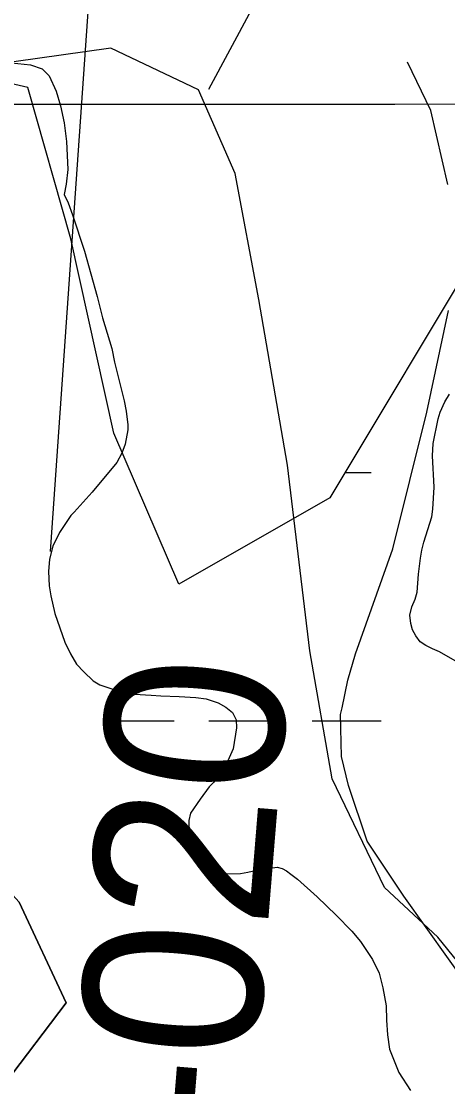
# Model space of a CAD drawing. Extents: x 3281947 to 3319794, y 715894 to 741249.
# Drawn here: x 3299892.8 to 3300090.8, y 726880.9 to 727375.8 of the extents above; entities that cross this region are included whole.
import ezdxf

# ---------------------------------------------------------------- set-up
doc = ezdxf.new("R2010")
doc.units = 0
for name, color, linetype in [('V-BORW-LINE', 7, 'Continuous'), ('V-GRID-MAJR', 7, 'Continuous'), ('V-RIVR-RANG', 7, 'Continuous'), ('V-RIVR-RANG-IDEN', 7, 'Continuous'), ('V-ROAD-CNTR', 7, 'Continuous'), ('V-SITE-VEGE', 7, 'Continuous'), ('V-TOPO-SHOR', 7, 'Continuous'), ('V-WETL-SWMP', 7, 'Continuous')]:
    doc.layers.add(name, color=color, linetype=linetype)

msp = doc.modelspace()

# ---------------------------------------------------------------- linework, layer by layer
at = {"layer": 'V-BORW-LINE'}
for points in [[(3299636.701, 727268.61), (3299640.108, 727235.582), (3299596.819, 727190.235), (3299564.842, 727139.005), (3299660.187, 727074.734), (3299649.574, 726999.41), (3299720.77, 726976.387), (3299798.634, 727021.912), (3299848.605, 727014.0260000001), (3299891.77, 726966.654), (3299913.665, 726919.828), (3299884.983, 726882.019), (3299771.313, 726940.255), (3299703.197, 726964.055), (3299577.128, 726977.4770000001), (3299434.776, 726997.904), (3299322.2290000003, 727024.692), (3299101.0270000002, 727058.504), (3299005.701, 727077.625)], [(3299005.701, 727077.625), (3299101.0270000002, 727058.504), (3299322.2290000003, 727024.692), (3299434.776, 726997.904), (3299577.128, 726977.4770000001), (3299703.197, 726964.055), (3299771.313, 726940.255), (3299884.983, 726882.019), (3299913.665, 726919.828), (3299891.77, 726966.654), (3299848.605, 727014.0260000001), (3299798.634, 727021.912), (3299720.77, 726976.387), (3299649.574, 726999.41), (3299660.187, 727074.734), (3299564.842, 727139.005), (3299596.819, 727190.235), (3299640.108, 727235.582), (3299639.747, 727259.473)]]:
    msp.add_lwpolyline(points, dxfattribs=at)
at = {"layer": 'V-GRID-MAJR'}
msp.add_spline([(3286082.416, 727332.685), (3291331.5, 727333.83), (3296580.583, 727335.738), (3301829.665, 727338.411), (3307078.748, 727341.846), (3312327.829, 727346.045), (3317576.91, 727351.008), (3317576.911, 727351.008)], degree=3, dxfattribs=at)
at = {"layer": 'V-RIVR-RANG'}
msp.add_line((3299906.4612, 727129.5454000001), (3299978.3812, 728167.0557), dxfattribs=at)
at = {"layer": 'V-ROAD-CNTR'}
for points in [[(3299979.919002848, 727344.3022843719), (3299999.7809631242, 727381.171210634), (3299980.707001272, 727429.8011133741), (3299941.5570795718, 727457.181058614), (3299880.277202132, 727462.79304739), (3299776.457409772, 727469.4950339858), (3299696.4625697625, 727474.6900235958), (3299623.37371594, 727471.3500302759), (3299557.6598473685, 727459.1430546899), (3299497.1719683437, 727432.8381073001), (3299425.3721119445, 727412.4171481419), (3299403.2061562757, 727408.1101567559), (3299361.97923873, 727431.7551094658), (3299309.642343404, 727466.3430402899), (3299263.305436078, 727491.9109891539), (3299189.08458452, 727487.9639970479), (3299107.308748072, 727470.935031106), (3299063.3798359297, 727464.2870444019)], [(3300118.740725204, 726910.2931523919), (3300086.239790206, 726950.270072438), (3300061.5698395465, 726973.4660260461), (3300037.159888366, 727023.8969251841), (3300026.853908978, 727083.3468062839), (3300016.4769297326, 727169.562633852), (3300003.143956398, 727246.6184797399), (3299992.175978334, 727305.1293627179), (3299975.101012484, 727344.0502848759), (3299934.457093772, 727363.346246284), (3299867.287228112, 727353.8552652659), (3299820.127322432, 727339.6482936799), (3299774.131414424, 727324.8993231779), (3299724.0835145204, 727319.3413342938), (3299663.76863515, 727311.1943505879), (3299623.680715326, 727302.8173673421), (3299583.100796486, 727291.554389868)], [(3300090.949, 727300.046), (3300083.0470000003, 727334.327), (3300072.132, 727356.833)], [(3300101.606, 726925.698), (3300070.528, 726969.425), (3300053.481, 726994.894), (3300044.8200000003, 727020.799), (3300041.52, 727034.343), (3300041.012, 727053.846), (3300041.895, 727056.9180000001), (3300044.406, 727069.724), (3300048.107, 727082.006), (3300065.308, 727130.7710000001), (3300081.1040000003, 727194.257), (3300091.278, 727241.547)]]:
    msp.add_lwpolyline(points, dxfattribs=at)
at = {"layer": 'V-SITE-VEGE'}
for points in [[(3299879.231, 727357.503), (3299897.056, 727355.557), (3299902.59, 727353.724), (3299905.734, 727350.523), (3299909.039, 727343.357), (3299910.96, 727336.599), (3299912.674, 727328.652), (3299913.784, 727319.92), (3299914.4620000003, 727307.028), (3299913.606, 727300.095), (3299912.771, 727295.346), (3299914.522, 727291.563), (3299916.654, 727285.993), (3299922.251, 727269.09)], [(3299922.251, 727269.09), (3299928.008, 727248.025), (3299930.4960000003, 727238.09), (3299934.928, 727223.774), (3299936.058, 727217.419), (3299940.6580000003, 727199.536), (3299941.6040000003, 727194.769), (3299942.342, 727188.42), (3299942.319, 727186.04), (3299941.0700000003, 727179.31), (3299939.446, 727175.161), (3299937.2260000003, 727170.819), (3299925.8000000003, 727157.044), (3299917.393, 727147.802), (3299915.791, 727146.231), (3299910.5670000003, 727138.348), (3299907.536, 727132.03), (3299905.893, 727125.9), (3299905.447, 727120.154), (3299905.785, 727113.608), (3299906.534, 727108.845), (3299908.443, 727100.698), (3299913.082, 727087.373), (3299915.609, 727081.997), (3299918.542, 727077.213), (3299921.878, 727073.613), (3299926.203, 727069.4130000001), (3299929.359, 727067.6), (3299935.88, 727065.362), (3299940.625, 727064.129), (3299945.379, 727063.2930000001), (3299953.106, 727062.826), (3299957.663, 727062.39), (3299966.182, 727062.113), (3299973.912, 727061.649), (3299978.665, 727061.012), (3299984.199, 727059.177), (3299987.75, 727057.161), (3299990.9, 727054.755), (3299992.6550000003, 727051.37), (3299992.819, 727047.599), (3299991.146, 727037.902), (3299988.106, 727030.7930000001), (3299982.0810000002, 727022.122), (3299980.078, 727020.156), (3299975.867, 727014.446), (3299971.448, 727007.944), (3299970.623, 727004.581), (3299970.7660000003, 726998.433), (3299971.145, 726996.446), (3299973.475, 726991.072), (3299975.628, 726987.882), (3299977.981, 726984.887), (3299981.917, 726981.879), (3299984.879, 726980.464), (3299987.846, 726979.841), (3299994.588, 726979.976), (3299997.965, 726980.546), (3300002.1350000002, 726981.5), (3300011.664, 726982.801), (3300014.038, 726982.186), (3300016.0100000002, 726981.174), (3300017.98, 726979.571), (3300021.132, 726977.361), (3300030.18, 726969.155), (3300039.022, 726960.547), (3300046.29, 726953.148), (3300050.411, 726948.351), (3300055.887, 726939.975), (3300059.002, 726933.603), (3300060.724, 726926.8470000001), (3300062.234, 726918.508), (3300062.373, 726911.7660000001), (3300062.907, 726905.02), (3300063.8370000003, 726898.2710000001), (3300068.103, 726887.5260000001), (3300073.58, 726879.149)]]:
    msp.add_lwpolyline(points, dxfattribs=at)
at = {"layer": 'V-TOPO-SHOR'}
msp.add_lwpolyline([(3300101.531, 727074.563), (3300087.117, 727082.933), (3300083.805, 727084.2930000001), (3300080.762, 727085.782), (3300078.12, 727087.533), (3300076.019, 727090.345), (3300074.5810000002, 727093.149), (3300073.678, 727096.082), (3300073.313, 727099.9400000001), (3300074.145, 727103.786), (3300075.773, 727107.362), (3300076.6, 727110.6780000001), (3300077.34, 727119.044), (3300078.204, 727126.48), (3300078.9020000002, 727130.1950000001), (3300079.732, 727133.777), (3300083.426, 727145.574), (3300083.992, 727149.158), (3300084.614, 727159.387), (3300083.815, 727173.883), (3300084.133, 727179.728), (3300086.361, 727191.139), (3300087.322, 727194.322), (3300089.49, 727199.088), (3300091.649, 727202.657)], dxfattribs=at)
at = {"layer": 'V-WETL-SWMP'}
for p, q in [((3300043.1275117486, 727166.2436300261), (3300055.306104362, 727166.2436300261)), ((3299931.898315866, 727050.811703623), (3299963.8982973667, 727050.811703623)), ((3299979.8982881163, 727050.8117036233), (3300011.898269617, 727050.811703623)), ((3300027.8982603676, 727050.8117036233), (3300059.8982418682, 727050.811703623))]:
    msp.add_line(p, q, dxfattribs=at)
for points in [[(3300106.843, 727272.5160000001), (3300036.075, 727154.476), (3299965.931, 727114.361), (3299935.869, 727184.562), (3299915.828, 727274.819), (3299895.786, 727345.019), (3299765.518, 727375.105), (3299635.249, 727334.99), (3299494.96, 727345.019), (3299304.568, 727355.047), (3299224.4020000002, 727355.047), (3299054.051, 727365.076), (3298903.741, 727365.076), (3298803.535, 727405.1900000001), (3298733.39, 727415.219), (3298593.1010000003, 727455.333), (3298342.585, 727515.505), (3298162.213, 727515.504), (3298102.089, 727505.475), (3298062.007, 727475.39), (3297941.759, 727445.304), (3297831.532, 727435.275), (3297671.201, 727505.475), (3297540.932, 727555.618)], [(3300101.5300000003, 727074.563), (3300087.117, 727082.934), (3300083.806, 727084.2930000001), (3300080.762, 727085.782), (3300078.12, 727087.534), (3300076.018, 727090.345), (3300074.5810000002, 727093.149), (3300073.677, 727096.081), (3300073.313, 727099.939), (3300074.145, 727103.787), (3300075.772, 727107.361), (3300076.6, 727110.677), (3300077.34, 727119.044), (3300078.204, 727126.48), (3300078.9020000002, 727130.196), (3300079.732, 727133.777), (3300083.427, 727145.574), (3300083.991, 727149.158), (3300084.615, 727159.387), (3300083.815, 727173.883), (3300084.133, 727179.729), (3300086.362, 727191.14), (3300087.321, 727194.322), (3300089.491, 727199.087), (3300091.65, 727202.657)]]:
    msp.add_lwpolyline(points, dxfattribs=at)

# ---------------------------------------------------------------- texts
at = {"layer": 'V-RIVR-RANG-IDEN'}
msp.add_text('U-020', height=82.99999799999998, rotation=85.3331155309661, dxfattribs=at).set_placement((3299992.599435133, 726775.4137986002))

doc.saveas('drawing.dxf')
